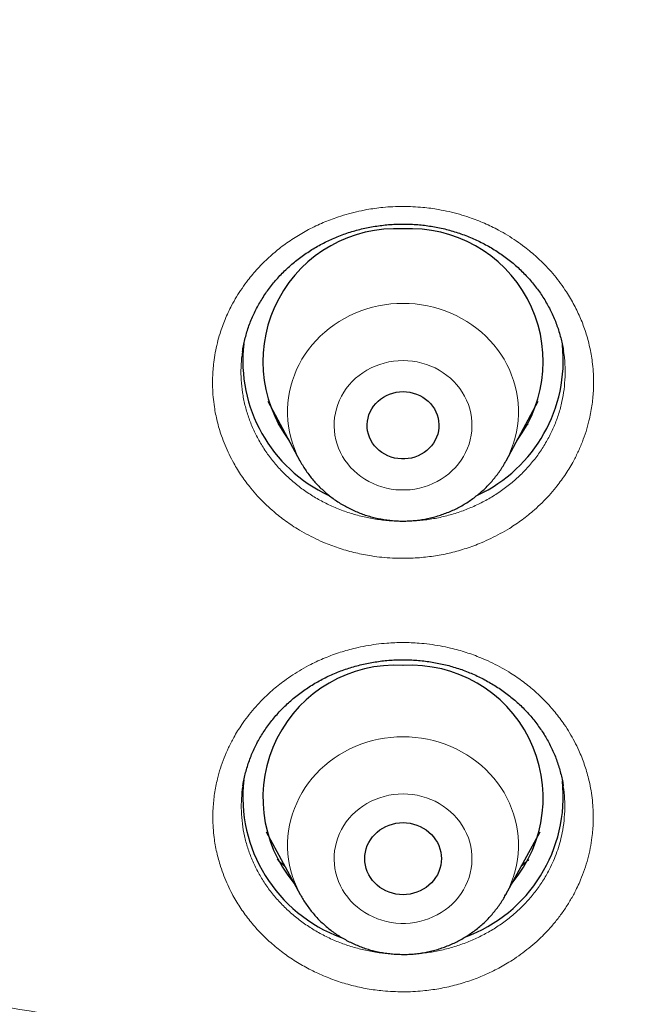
# Model space of a CAD drawing. Header units: millimetres. Extents: x 8 to 436, y 12 to 764.
# Tile 485 of 656: x 227.94 to 234.61, y 689.07 to 699.51. Entities that reach past the tile are written whole.
import ezdxf

# ---------------------------------------------------------------- set-up
doc = ezdxf.new("R2010")
doc.units = ezdxf.units.MM

msp = doc.modelspace()

# ---------------------------------------------------------------- linework, layer by layer
at = {"color": 7, "linetype": 'Continuous', "lineweight": 30}
for p, q in [((230.301, 695.995), (230.3, 695.988)), ((233.7, 695.994), (233.699, 695.995)), ((230.568, 695.462), (230.908, 694.83)), ((233.092, 694.83), (233.432, 695.462)), ((233.092, 694.83), (233.091, 694.829)), ((230.548, 690.895), (230.911, 690.23)), ((233.089, 690.23), (233.452, 690.895)), ((230.913, 690.226), (230.911, 690.23)), ((233.089, 690.23), (233.088, 690.227))]:
    msp.add_line(p, q, dxfattribs=at)
at = {"color": 252, "linetype": 'Continuous', "lineweight": 0}
for p, q in [((230.722, 695.176), (230.678, 695.219)), ((233.327, 695.224), (233.28, 695.179)), ((233.091, 694.829), (233.081, 694.81)), ((230.927, 690.2), (230.913, 690.226)), ((233.088, 690.227), (233.081, 690.214))]:
    msp.add_line(p, q, dxfattribs=at)
at = {"color": 252, "linetype": 'Continuous', "lineweight": 0, "flags": 128}
for points in [[(230.927, 694.796), (230.899, 694.847), (230.872, 694.903), (230.849, 694.96), (230.828, 695.018), (230.811, 695.077), (230.797, 695.137), (230.787, 695.197), (230.78, 695.258), (230.777, 695.32), (230.777, 695.381), (230.78, 695.442), (230.787, 695.503), (230.797, 695.563), (230.811, 695.623), (230.828, 695.682), (230.849, 695.74), (230.872, 695.797), (230.899, 695.853), (230.929, 695.907), (230.963, 695.96), (230.999, 696.011), (231.037, 696.06), (231.079, 696.107), (231.123, 696.152), (231.17, 696.195), (231.219, 696.235), (231.27, 696.273), (231.323, 696.308), (231.379, 696.341), (231.436, 696.371), (231.494, 696.397), (231.554, 696.421), (231.616, 696.442), (231.678, 696.46), (231.741, 696.474), (231.805, 696.485), (231.87, 696.494), (231.935, 696.499), (232, 696.5), (232.065, 696.499), (232.13, 696.494), (232.195, 696.485), (232.259, 696.474), (232.322, 696.46), (232.384, 696.442), (232.446, 696.421), (232.506, 696.397), (232.564, 696.371), (232.621, 696.341), (232.677, 696.308), (232.73, 696.273), (232.781, 696.235), (232.83, 696.195), (232.877, 696.152), (232.921, 696.107), (232.963, 696.06), (233.001, 696.011), (233.037, 695.96), (233.071, 695.907), (233.101, 695.853), (233.128, 695.797), (233.151, 695.74), (233.172, 695.682), (233.189, 695.623), (233.203, 695.563), (233.213, 695.503), (233.22, 695.442), (233.223, 695.381), (233.223, 695.32), (233.22, 695.258), (233.213, 695.197), (233.203, 695.137), (233.189, 695.077), (233.172, 695.018), (233.151, 694.96), (233.128, 694.903), (233.101, 694.847), (233.092, 694.83)], [(232, 695.893), (231.95, 695.892), (231.899, 695.887), (231.85, 695.879), (231.801, 695.867), (231.753, 695.853), (231.706, 695.835), (231.661, 695.815), (231.617, 695.791), (231.575, 695.765), (231.535, 695.736), (231.497, 695.705), (231.462, 695.671), (231.429, 695.635), (231.399, 695.597), (231.372, 695.557), (231.347, 695.515), (231.326, 695.472), (231.308, 695.428), (231.294, 695.383), (231.283, 695.336), (231.275, 695.29), (231.271, 695.242), (231.27, 695.195), (231.272, 695.148), (231.278, 695.101), (231.288, 695.054), (231.301, 695.008), (231.317, 694.963), (231.337, 694.92), (231.359, 694.877), (231.385, 694.837), (231.414, 694.798), (231.445, 694.761), (231.479, 694.726), (231.516, 694.693), (231.554, 694.663), (231.595, 694.635), (231.638, 694.61), (231.683, 694.588), (231.729, 694.569), (231.777, 694.553), (231.825, 694.54), (231.875, 694.531), (231.924, 694.524), (231.975, 694.521), (232.025, 694.521), (232.076, 694.524), (232.125, 694.531), (232.175, 694.54), (232.223, 694.553), (232.271, 694.569), (232.317, 694.588), (232.362, 694.61), (232.405, 694.635), (232.446, 694.663), (232.484, 694.693), (232.521, 694.726), (232.555, 694.761), (232.586, 694.798), (232.615, 694.837), (232.641, 694.877), (232.663, 694.92), (232.683, 694.963), (232.699, 695.008), (232.712, 695.054), (232.722, 695.101), (232.728, 695.148), (232.73, 695.195), (232.729, 695.242), (232.725, 695.29), (232.717, 695.336), (232.706, 695.383), (232.692, 695.428), (232.674, 695.472), (232.653, 695.515), (232.628, 695.557), (232.601, 695.597), (232.571, 695.635), (232.538, 695.671), (232.503, 695.705), (232.465, 695.736), (232.425, 695.765), (232.383, 695.791), (232.339, 695.815), (232.294, 695.835), (232.247, 695.853), (232.199, 695.867), (232.15, 695.879), (232.101, 695.887), (232.05, 695.892), (232, 695.893)], [(230.911, 690.23), (230.899, 690.251), (230.873, 690.307), (230.849, 690.364), (230.828, 690.422), (230.811, 690.481), (230.797, 690.541), (230.787, 690.601), (230.78, 690.662), (230.777, 690.723), (230.777, 690.785), (230.78, 690.846), (230.787, 690.907), (230.797, 690.967), (230.811, 691.027), (230.828, 691.086), (230.849, 691.144), (230.873, 691.201), (230.899, 691.257), (230.93, 691.311), (230.963, 691.364), (230.999, 691.415), (231.037, 691.464), (231.079, 691.511), (231.123, 691.556), (231.17, 691.599), (231.219, 691.639), (231.27, 691.677), (231.324, 691.712), (231.379, 691.745), (231.436, 691.774), (231.494, 691.801), (231.554, 691.825), (231.616, 691.846), (231.678, 691.863), (231.741, 691.878), (231.805, 691.889), (231.87, 691.897), (231.935, 691.902), (232, 691.904), (232.065, 691.902), (232.13, 691.897), (232.195, 691.889), (232.259, 691.878), (232.322, 691.863), (232.384, 691.846), (232.446, 691.825), (232.506, 691.801), (232.564, 691.774), (232.621, 691.745), (232.676, 691.712), (232.73, 691.677), (232.781, 691.639), (232.83, 691.599), (232.877, 691.556), (232.921, 691.511), (232.963, 691.464), (233.001, 691.415), (233.037, 691.364), (233.07, 691.311), (233.101, 691.257), (233.127, 691.201), (233.151, 691.144), (233.172, 691.086), (233.189, 691.027), (233.203, 690.967), (233.213, 690.907), (233.22, 690.846), (233.223, 690.785), (233.223, 690.723), (233.22, 690.662), (233.213, 690.601), (233.203, 690.541), (233.189, 690.481), (233.172, 690.422), (233.151, 690.364), (233.127, 690.307), (233.101, 690.251), (233.089, 690.23)], [(232, 691.297), (231.95, 691.296), (231.899, 691.291), (231.85, 691.283), (231.801, 691.271), (231.753, 691.257), (231.706, 691.239), (231.661, 691.219), (231.617, 691.195), (231.575, 691.169), (231.535, 691.14), (231.497, 691.109), (231.462, 691.075), (231.429, 691.039), (231.399, 691.001), (231.372, 690.961), (231.347, 690.919), (231.326, 690.876), (231.308, 690.832), (231.294, 690.787), (231.283, 690.741), (231.275, 690.694), (231.271, 690.647), (231.27, 690.599), (231.272, 690.552), (231.278, 690.505), (231.288, 690.458), (231.301, 690.412), (231.317, 690.368), (231.337, 690.324), (231.359, 690.282), (231.385, 690.241), (231.414, 690.202), (231.445, 690.165), (231.479, 690.13), (231.516, 690.097), (231.554, 690.067), (231.595, 690.039), (231.638, 690.015), (231.683, 689.993), (231.729, 689.974), (231.777, 689.957), (231.825, 689.945), (231.875, 689.935), (231.924, 689.928), (231.975, 689.925), (232.025, 689.925), (232.076, 689.928), (232.125, 689.935), (232.175, 689.945), (232.223, 689.957), (232.271, 689.974), (232.317, 689.993), (232.362, 690.015), (232.405, 690.039), (232.446, 690.067), (232.484, 690.097), (232.521, 690.13), (232.555, 690.165), (232.586, 690.202), (232.615, 690.241), (232.641, 690.282), (232.663, 690.324), (232.683, 690.368), (232.699, 690.412), (232.712, 690.458), (232.722, 690.505), (232.728, 690.552), (232.73, 690.599), (232.729, 690.647), (232.725, 690.694), (232.717, 690.741), (232.706, 690.787), (232.692, 690.832), (232.674, 690.876), (232.653, 690.919), (232.628, 690.961), (232.601, 691.001), (232.571, 691.039), (232.538, 691.075), (232.503, 691.109), (232.465, 691.14), (232.425, 691.169), (232.383, 691.195), (232.339, 691.219), (232.294, 691.239), (232.247, 691.257), (232.199, 691.271), (232.15, 691.283), (232.101, 691.291), (232.05, 691.296), (232, 691.297)]]:
    msp.add_lwpolyline(points, dxfattribs=at)
at = {"color": 7, "linetype": 'Continuous', "lineweight": 30, "flags": 128}
for points in [[(232, 695.564), (232.037, 695.562), (232.073, 695.557), (232.109, 695.549), (232.143, 695.538), (232.177, 695.523), (232.208, 695.506), (232.238, 695.485), (232.265, 695.462), (232.29, 695.437), (232.313, 695.41), (232.332, 695.38), (232.348, 695.349), (232.361, 695.317), (232.371, 695.284), (232.377, 695.25), (232.38, 695.215), (232.379, 695.181), (232.375, 695.147), (232.367, 695.113), (232.355, 695.08), (232.341, 695.049), (232.323, 695.018), (232.302, 694.99), (232.278, 694.964), (232.252, 694.94), (232.223, 694.918), (232.193, 694.899), (232.16, 694.883), (232.126, 694.87), (232.091, 694.86), (232.055, 694.854), (232.018, 694.85), (231.982, 694.85), (231.945, 694.854), (231.909, 694.86), (231.874, 694.87), (231.84, 694.883), (231.807, 694.899), (231.777, 694.918), (231.748, 694.94), (231.722, 694.964), (231.698, 694.99), (231.677, 695.018), (231.659, 695.049), (231.645, 695.08), (231.633, 695.113), (231.625, 695.147), (231.621, 695.181), (231.62, 695.215), (231.623, 695.25), (231.629, 695.284), (231.639, 695.317), (231.652, 695.349), (231.668, 695.38), (231.687, 695.41), (231.71, 695.437), (231.735, 695.462), (231.762, 695.485), (231.792, 695.506), (231.823, 695.523), (231.857, 695.538), (231.891, 695.549), (231.927, 695.557), (231.963, 695.562), (232, 695.564)], [(232, 690.993), (232.037, 690.991), (232.075, 690.986), (232.111, 690.978), (232.147, 690.967), (232.181, 690.953), (232.214, 690.936), (232.245, 690.916), (232.274, 690.893), (232.3, 690.868), (232.324, 690.841), (232.345, 690.812), (232.364, 690.781), (232.379, 690.749), (232.391, 690.715), (232.399, 690.681), (232.405, 690.646), (232.406, 690.611), (232.405, 690.576), (232.399, 690.541), (232.391, 690.507), (232.379, 690.473), (232.364, 690.441), (232.345, 690.41), (232.324, 690.381), (232.3, 690.354), (232.274, 690.329), (232.245, 690.306), (232.214, 690.286), (232.181, 690.269), (232.147, 690.255), (232.111, 690.244), (232.075, 690.236), (232.037, 690.231), (232, 690.229), (231.963, 690.231), (231.925, 690.236), (231.889, 690.244), (231.853, 690.255), (231.819, 690.269), (231.786, 690.286), (231.755, 690.306), (231.726, 690.329), (231.7, 690.354), (231.676, 690.381), (231.655, 690.41), (231.636, 690.441), (231.621, 690.473), (231.609, 690.507), (231.601, 690.541), (231.595, 690.576), (231.594, 690.611), (231.595, 690.646), (231.601, 690.681), (231.609, 690.715), (231.621, 690.749), (231.636, 690.781), (231.655, 690.812), (231.676, 690.841), (231.7, 690.868), (231.726, 690.893), (231.755, 690.916), (231.786, 690.936), (231.819, 690.953), (231.853, 690.967), (231.889, 690.978), (231.925, 690.986), (231.963, 690.991), (232, 690.993)]]:
    msp.add_lwpolyline(points, dxfattribs=at)
at = {"color": 7, "linetype": 'Continuous', "lineweight": 30}
for centre, radius, start, end in [((231.923, 695.884), 1.408, 86.8567, 216.7008), ((232.077, 695.884), 1.408, 323.2992, 93.1433), ((231.878, 695.893), 1.576, 173.5662, 245.0508), ((232.119, 695.896), 1.579, 295.1226, 5.9181), ((231.922, 691.256), 1.407, 86.8283, 219.9747), ((232.08, 691.257), 1.405, 319.9155, 93.2814), ((231.89, 691.267), 1.588, 173.4534, 249.9487), ((232.108, 691.269), 1.589, 290.1822, 6.0142)]:
    msp.add_arc(centre, radius, start, end, dxfattribs=at)
for points, knots in [([(228.82, 667.839), (227.618, 667.945), (225.213, 668.158), (221.655, 668.822), (218.163, 669.733), (214.788, 670.9), (211.549, 672.303), (208.463, 673.927), (205.522, 675.774), (202.745, 677.831), (200.147, 680.088), (197.747, 682.528), (195.557, 685.138), (193.592, 687.902), (191.863, 690.802), (190.383, 693.82), (189.158, 696.939), (188.198, 700.138), (187.508, 703.397), (187.093, 706.698), (186.954, 710.019), (187.093, 713.34), (187.508, 716.641), (188.198, 719.901), (189.158, 723.1), (190.383, 726.218), (191.863, 729.236), (193.592, 732.136), (195.557, 734.9), (197.747, 737.51), (200.147, 739.951), (202.745, 742.207), (205.522, 744.265), (208.463, 746.111), (211.549, 747.735), (214.762, 749.127), (218.08, 750.277), (221.484, 751.179), (224.953, 751.828), (228.466, 752.218), (232, 752.349), (235.534, 752.218), (239.047, 751.828), (242.516, 751.179), (245.92, 750.277), (249.238, 749.127), (252.451, 747.735), (255.537, 746.111), (258.478, 744.265), (261.255, 742.207), (263.853, 739.951), (266.253, 737.51), (268.443, 734.9), (270.408, 732.136), (272.137, 729.236), (273.617, 726.218), (274.842, 723.1), (275.802, 719.901), (276.492, 716.641), (276.907, 713.34), (277.046, 710.019), (276.907, 706.698), (276.492, 703.397), (275.802, 700.138), (274.842, 696.939), (273.617, 693.82), (272.137, 690.802), (270.408, 687.902), (268.443, 685.138), (266.253, 682.528), (263.853, 680.088), (261.255, 677.831), (258.478, 675.774), (255.537, 673.927), (252.451, 672.303), (249.212, 670.9), (245.837, 669.733), (242.345, 668.822), (238.787, 668.158), (236.382, 667.945), (235.18, 667.839)], [0, 0, 0, 0, 0.013106, 0.026212, 0.039318, 0.052424, 0.065212, 0.078, 0.090788, 0.103576, 0.116364, 0.129151, 0.141939, 0.154727, 0.167515, 0.180303, 0.193091, 0.205879, 0.218667, 0.231454, 0.244242, 0.25703, 0.269818, 0.282606, 0.295394, 0.308182, 0.32097, 0.333758, 0.346545, 0.359333, 0.372121, 0.384909, 0.397697, 0.410485, 0.423273, 0.436061, 0.448848, 0.461636, 0.474424, 0.487212, 0.5, 0.512788, 0.525576, 0.538364, 0.551152, 0.563939, 0.576727, 0.589515, 0.602303, 0.615091, 0.627879, 0.640667, 0.653455, 0.666242, 0.67903, 0.691818, 0.704606, 0.717394, 0.730182, 0.74297, 0.755758, 0.768546, 0.781333, 0.794121, 0.806909, 0.819697, 0.832485, 0.845273, 0.858061, 0.870849, 0.883636, 0.896424, 0.909212, 0.922, 0.934788, 0.947576, 0.960682, 0.973788, 0.986894, 1, 1, 1, 1]), ([(230.299, 695.988), (230.3, 695.992), (230.303, 696.019), (230.313, 696.068), (230.328, 696.133), (230.346, 696.198), (230.367, 696.262), (230.391, 696.325), (230.418, 696.386), (230.448, 696.447), (230.481, 696.506), (230.516, 696.564), (230.554, 696.621), (230.595, 696.676), (230.638, 696.73), (230.684, 696.782), (230.732, 696.832), (230.782, 696.88), (230.835, 696.926), (230.889, 696.97), (230.946, 697.012), (231.004, 697.051), (231.064, 697.089), (231.126, 697.124), (231.189, 697.156), (231.254, 697.186), (231.32, 697.214), (231.388, 697.239), (231.456, 697.261), (231.525, 697.281), (231.596, 697.298), (231.667, 697.312), (231.739, 697.323), (231.811, 697.332), (231.883, 697.338), (231.956, 697.341), (232.029, 697.342), (232.101, 697.339), (232.174, 697.334), (232.246, 697.326), (232.317, 697.315), (232.388, 697.301), (232.459, 697.285), (232.529, 697.266), (232.597, 697.244), (232.665, 697.22), (232.731, 697.193), (232.796, 697.163), (232.86, 697.131), (232.922, 697.097), (232.982, 697.06), (233.041, 697.021), (233.098, 696.98), (233.153, 696.937), (233.206, 696.891), (233.256, 696.843), (233.305, 696.794), (233.351, 696.743), (233.395, 696.69), (233.436, 696.636), (233.474, 696.579), (233.51, 696.522), (233.543, 696.463), (233.574, 696.403), (233.602, 696.341), (233.626, 696.279), (233.648, 696.216), (233.667, 696.152), (233.683, 696.087), (233.694, 696.034), (233.699, 696.003), (233.7, 695.994)], [0, 0, 0, 0, 0.003077, 0.018149, 0.033234, 0.048305, 0.06334, 0.078317, 0.093235, 0.10809, 0.123019, 0.137925, 0.152811, 0.167683, 0.182545, 0.197402, 0.212258, 0.227121, 0.241923, 0.256687, 0.271423, 0.286139, 0.300843, 0.315543, 0.330246, 0.344959, 0.359687, 0.374402, 0.389057, 0.403714, 0.418384, 0.433062, 0.447744, 0.462425, 0.477102, 0.491771, 0.506426, 0.521043, 0.535665, 0.550305, 0.56496, 0.579626, 0.5943, 0.608977, 0.623652, 0.638324, 0.652985, 0.66766, 0.682333, 0.69701, 0.711698, 0.726403, 0.741131, 0.755891, 0.770691, 0.785509, 0.800263, 0.815021, 0.829794, 0.844587, 0.859405, 0.874251, 0.889129, 0.904043, 0.918975, 0.933794, 0.948705, 0.963686, 0.978715, 0.993771, 1, 1, 1, 1]), ([(230.721, 695.177), (230.712, 695.186), (230.696, 695.2), (230.682, 695.214), (230.677, 695.22)], [0, 0, 0, 0, 0.63407, 1, 1, 1, 1]), ([(233.327, 695.223), (233.324, 695.221), (233.309, 695.205), (233.292, 695.19), (233.279, 695.177)], [0, 0, 0, 0, 0.164877, 1, 1, 1, 1]), ([(230.909, 694.829), (230.91, 694.828), (230.919, 694.809), (230.941, 694.773), (230.973, 694.723), (231.009, 694.674), (231.047, 694.626), (231.087, 694.581), (231.13, 694.538), (231.175, 694.497), (231.222, 694.458), (231.271, 694.421), (231.322, 694.387), (231.375, 694.355), (231.429, 694.326), (231.485, 694.3), (231.542, 694.276), (231.6, 694.255), (231.66, 694.237), (231.72, 694.222), (231.781, 694.21), (231.843, 694.201), (231.905, 694.195), (231.967, 694.191), (232.029, 694.191), (232.092, 694.194), (232.154, 694.2), (232.215, 694.209), (232.276, 694.221), (232.337, 694.236), (232.397, 694.254), (232.455, 694.275), (232.512, 694.299), (232.569, 694.325), (232.623, 694.354), (232.676, 694.386), (232.727, 694.42), (232.777, 694.457), (232.824, 694.496), (232.87, 694.538), (232.913, 694.581), (232.953, 694.627), (232.991, 694.674), (233.027, 694.723), (233.06, 694.774), (233.081, 694.81), (233.091, 694.828), (233.091, 694.829)], [0, 0, 0, 0, 0.00159, 0.024504, 0.04744, 0.070399, 0.093382, 0.11639, 0.139424, 0.162485, 0.185572, 0.208685, 0.231824, 0.254987, 0.278175, 0.301385, 0.324617, 0.347868, 0.371138, 0.394425, 0.417727, 0.441041, 0.464368, 0.487703, 0.511046, 0.534395, 0.557746, 0.581097, 0.604448, 0.627794, 0.651135, 0.674468, 0.697791, 0.721101, 0.744398, 0.767677, 0.790938, 0.814179, 0.837398, 0.860592, 0.883762, 0.906906, 0.930023, 0.953113, 0.976175, 0.999209, 1, 1, 1, 1]), ([(230.303, 691.385), (230.304, 691.388), (230.307, 691.412), (230.316, 691.459), (230.331, 691.524), (230.35, 691.588), (230.371, 691.652), (230.395, 691.714), (230.422, 691.775), (230.451, 691.834), (230.484, 691.893), (230.519, 691.951), (230.557, 692.007), (230.598, 692.062), (230.642, 692.115), (230.687, 692.167), (230.735, 692.217), (230.785, 692.264), (230.837, 692.309), (230.891, 692.353), (230.948, 692.394), (231.006, 692.433), (231.066, 692.471), (231.128, 692.505), (231.192, 692.538), (231.257, 692.568), (231.323, 692.595), (231.39, 692.62), (231.458, 692.642), (231.527, 692.661), (231.597, 692.678), (231.668, 692.692), (231.74, 692.703), (231.812, 692.712), (231.884, 692.718), (231.948, 692.721), (231.987, 692.721), (232.002, 692.721)], [0, 0, 0, 0, 0.003708, 0.033975, 0.064287, 0.094566, 0.124732, 0.154721, 0.184485, 0.21412, 0.243798, 0.27364, 0.303589, 0.333583, 0.363551, 0.393416, 0.423117, 0.452601, 0.481852, 0.511244, 0.540741, 0.570311, 0.599917, 0.629521, 0.659077, 0.688549, 0.717904, 0.747177, 0.776352, 0.805697, 0.835008, 0.864302, 0.893596, 0.922906, 0.952245, 0.98163, 1, 1, 1, 1]), ([(232.002, 692.721), (232.014, 692.721), (232.05, 692.721), (232.111, 692.718), (232.183, 692.712), (232.255, 692.704), (232.326, 692.693), (232.397, 692.679), (232.467, 692.663), (232.536, 692.643), (232.605, 692.622), (232.672, 692.597), (232.738, 692.57), (232.802, 692.541), (232.866, 692.509), (232.927, 692.474), (232.988, 692.437), (233.046, 692.398), (233.103, 692.357), (233.157, 692.314), (233.21, 692.269), (233.26, 692.222), (233.307, 692.173), (233.353, 692.122), (233.396, 692.069), (233.437, 692.014), (233.476, 691.958), (233.512, 691.901), (233.545, 691.842), (233.575, 691.783), (233.602, 691.722), (233.626, 691.661), (233.647, 691.598), (233.666, 691.534), (233.682, 691.469), (233.692, 691.42), (233.696, 691.392), (233.696, 691.385)], [0, 0, 0, 0, 0.014585, 0.043936, 0.073227, 0.102497, 0.131764, 0.161045, 0.190353, 0.219701, 0.249107, 0.278579, 0.307833, 0.337117, 0.366535, 0.396053, 0.425635, 0.455244, 0.484837, 0.514369, 0.543807, 0.573136, 0.602473, 0.632138, 0.661979, 0.691933, 0.721937, 0.751918, 0.7818, 0.811523, 0.841071, 0.870743, 0.900727, 0.930897, 0.96119, 0.991541, 1, 1, 1, 1]), ([(230.748, 690.53), (230.735, 690.541), (230.707, 690.565), (230.682, 690.59), (230.669, 690.603)], [0, 0, 0, 0, 0.479472, 1, 1, 1, 1]), ([(233.33, 690.601), (233.318, 690.59), (233.294, 690.566), (233.267, 690.543), (233.253, 690.53)], [0, 0, 0, 0, 0.45464, 1, 1, 1, 1]), ([(230.913, 690.226), (230.922, 690.21), (230.941, 690.176), (230.974, 690.127), (231.009, 690.078), (231.047, 690.031), (231.087, 689.985), (231.13, 689.942), (231.175, 689.901), (231.222, 689.862), (231.271, 689.825), (231.322, 689.791), (231.375, 689.759), (231.429, 689.73), (231.485, 689.704), (231.542, 689.68), (231.6, 689.659), (231.66, 689.641), (231.72, 689.626), (231.781, 689.614), (231.843, 689.605), (231.905, 689.599), (231.967, 689.596), (232.029, 689.595), (232.092, 689.598), (232.154, 689.604), (232.215, 689.613), (232.276, 689.625), (232.337, 689.64), (232.397, 689.658), (232.455, 689.679), (232.512, 689.703), (232.569, 689.729), (232.623, 689.758), (232.676, 689.79), (232.727, 689.824), (232.777, 689.861), (232.824, 689.9), (232.87, 689.942), (232.913, 689.985), (232.953, 690.031), (232.991, 690.078), (233.027, 690.128), (233.059, 690.177), (233.078, 690.211), (233.087, 690.227)], [0, 0, 0, 0, 0.021324, 0.044398, 0.067494, 0.090615, 0.113762, 0.136935, 0.160134, 0.183359, 0.206611, 0.229889, 0.253191, 0.276518, 0.299867, 0.323238, 0.346629, 0.370039, 0.393466, 0.416907, 0.440362, 0.463828, 0.487304, 0.510787, 0.534275, 0.557766, 0.581258, 0.604749, 0.628236, 0.651717, 0.67519, 0.698652, 0.722103, 0.745539, 0.768958, 0.792359, 0.815739, 0.839097, 0.862431, 0.88574, 0.909023, 0.932278, 0.955507, 0.978707, 1, 1, 1, 1])]:
    msp.add_open_spline(points, degree=3, knots=knots, dxfattribs=at)
at = {"color": 252, "linetype": 'Continuous', "lineweight": 0}
for points, knots in [([(228.539, 686.054), (227.824, 686.163), (226.395, 686.381), (224.299, 686.925), (222.312, 687.604), (220.445, 688.414), (218.701, 689.331), (217.039, 690.374), (215.47, 691.537), (214.002, 692.812), (212.646, 694.191), (211.408, 695.666), (210.298, 697.227), (209.322, 698.866), (208.485, 700.571), (207.793, 702.333), (207.251, 704.141), (206.861, 705.983), (206.626, 707.848), (206.547, 709.724), (206.626, 711.601), (206.861, 713.466), (207.251, 715.308), (207.793, 717.115), (208.485, 718.877), (209.322, 720.583), (210.298, 722.221), (211.408, 723.783), (212.646, 725.257), (214.002, 726.637), (215.47, 727.911), (217.039, 729.074), (218.701, 730.117), (220.445, 731.035), (222.26, 731.821), (224.135, 732.471), (226.058, 732.981), (228.018, 733.347), (230.003, 733.568), (232, 733.642), (233.997, 733.568), (235.982, 733.347), (237.942, 732.981), (239.865, 732.471), (241.74, 731.821), (243.555, 731.035), (245.299, 730.117), (246.961, 729.074), (248.53, 727.911), (249.998, 726.637), (251.354, 725.257), (252.592, 723.783), (253.702, 722.221), (254.678, 720.583), (255.515, 718.877), (256.207, 717.115), (256.749, 715.308), (257.139, 713.466), (257.374, 711.601), (257.453, 709.724), (257.374, 707.848), (257.139, 705.983), (256.749, 704.141), (256.207, 702.333), (255.515, 700.571), (254.678, 698.866), (253.702, 697.227), (252.592, 695.666), (251.354, 694.191), (249.998, 692.812), (248.53, 691.537), (246.961, 690.374), (245.299, 689.331), (243.555, 688.414), (241.69, 687.605), (239.708, 686.928), (237.621, 686.385), (236.197, 686.166), (235.486, 686.057)], [0, 0, 0, 0, 0.014209, 0.028417, 0.042626, 0.055696, 0.068766, 0.081836, 0.094907, 0.107977, 0.121047, 0.134117, 0.147187, 0.160257, 0.173327, 0.186398, 0.199468, 0.212538, 0.225608, 0.238678, 0.251748, 0.264818, 0.277889, 0.290959, 0.304029, 0.317099, 0.330169, 0.343239, 0.356309, 0.36938, 0.38245, 0.39552, 0.40859, 0.42166, 0.43473, 0.447801, 0.460871, 0.473941, 0.487011, 0.500081, 0.513151, 0.526221, 0.539292, 0.552362, 0.565432, 0.578502, 0.591572, 0.604642, 0.617712, 0.630783, 0.643853, 0.656923, 0.669993, 0.683063, 0.696133, 0.709203, 0.722274, 0.735344, 0.748414, 0.761484, 0.774554, 0.787624, 0.800695, 0.813765, 0.826835, 0.839905, 0.852975, 0.866045, 0.879115, 0.892186, 0.905256, 0.918326, 0.931396, 0.944466, 0.957536, 0.971691, 0.985845, 1, 1, 1, 1]), ([(235.401, 687.141), (236.068, 687.246), (237.402, 687.455), (239.359, 687.967), (241.226, 688.606), (242.991, 689.372), (244.65, 690.245), (246.23, 691.237), (247.723, 692.343), (249.119, 693.556), (250.41, 694.867), (251.587, 696.27), (252.643, 697.755), (253.572, 699.314), (254.367, 700.936), (255.025, 702.612), (255.541, 704.331), (255.912, 706.083), (256.136, 707.857), (256.21, 709.642), (256.136, 711.427), (255.912, 713.201), (255.541, 714.953), (255.025, 716.673), (254.367, 718.349), (253.572, 719.971), (252.643, 721.529), (251.587, 723.015), (250.41, 724.418), (249.119, 725.729), (247.723, 726.942), (246.23, 728.048), (244.65, 729.04), (242.991, 729.913), (241.265, 730.661), (239.481, 731.279), (237.652, 731.764), (235.787, 732.113), (233.9, 732.323), (232, 732.393), (230.1, 732.323), (228.213, 732.113), (226.348, 731.764), (224.519, 731.279), (222.735, 730.661), (221.009, 729.913), (219.35, 729.04), (217.769, 728.048), (216.277, 726.942), (214.881, 725.729), (213.59, 724.418), (212.413, 723.015), (211.357, 721.529), (210.428, 719.971), (209.633, 718.349), (208.975, 716.673), (208.459, 714.953), (208.088, 713.201), (207.864, 711.427), (207.79, 709.642), (207.864, 707.857), (208.088, 706.083), (208.459, 704.331), (208.975, 702.612), (209.633, 700.936), (210.428, 699.314), (211.357, 697.755), (212.413, 696.27), (213.59, 694.867), (214.881, 693.556), (216.277, 692.343), (217.769, 691.237), (219.35, 690.245), (221.009, 689.372), (222.774, 688.606), (224.641, 687.967), (226.598, 687.455), (227.933, 687.246), (228.6, 687.141)], [0, 0, 0, 0, 0.013976, 0.027953, 0.041929, 0.055017, 0.068105, 0.081192, 0.09428, 0.107368, 0.120455, 0.133543, 0.146631, 0.159719, 0.172806, 0.185894, 0.198982, 0.212069, 0.225157, 0.238245, 0.251332, 0.26442, 0.277508, 0.290595, 0.303683, 0.316771, 0.329859, 0.342946, 0.356034, 0.369122, 0.382209, 0.395297, 0.408385, 0.421472, 0.43456, 0.447648, 0.460736, 0.473823, 0.486911, 0.499999, 0.513086, 0.526174, 0.539262, 0.552349, 0.565437, 0.578525, 0.591612, 0.6047, 0.617788, 0.630876, 0.643963, 0.657051, 0.670139, 0.683226, 0.696314, 0.709402, 0.722489, 0.735577, 0.748665, 0.761753, 0.77484, 0.787928, 0.801016, 0.814103, 0.827191, 0.840279, 0.853366, 0.866454, 0.879542, 0.892629, 0.905717, 0.918805, 0.931893, 0.94498, 0.958068, 0.972045, 0.986023, 1, 1, 1, 1]), ([(228.635, 687.943), (228.007, 688.044), (226.75, 688.246), (224.906, 688.732), (223.137, 689.34), (221.453, 690.069), (219.861, 690.907), (218.345, 691.859), (216.912, 692.92), (215.573, 694.084), (214.334, 695.343), (213.205, 696.689), (212.192, 698.114), (211.3, 699.61), (210.537, 701.166), (209.905, 702.775), (209.41, 704.424), (209.054, 706.106), (208.84, 707.808), (208.768, 709.521), (208.84, 711.234), (209.054, 712.936), (209.41, 714.617), (209.905, 716.267), (210.537, 717.875), (211.3, 719.432), (212.192, 720.927), (213.205, 722.353), (214.334, 723.699), (215.573, 724.957), (216.912, 726.121), (218.345, 727.182), (219.861, 728.135), (221.453, 728.972), (223.11, 729.69), (224.821, 730.283), (226.577, 730.748), (228.366, 731.083), (230.177, 731.284), (232, 731.352), (233.823, 731.284), (235.634, 731.083), (237.423, 730.748), (239.179, 730.283), (240.89, 729.69), (242.547, 728.972), (244.139, 728.135), (245.655, 727.182), (247.088, 726.121), (248.427, 724.957), (249.666, 723.699), (250.795, 722.353), (251.808, 720.927), (252.7, 719.432), (253.463, 717.875), (254.095, 716.267), (254.59, 714.617), (254.946, 712.936), (255.16, 711.234), (255.232, 709.521), (255.16, 707.808), (254.946, 706.106), (254.59, 704.424), (254.095, 702.775), (253.463, 701.166), (252.7, 699.61), (251.808, 698.114), (250.795, 696.689), (249.666, 695.343), (248.427, 694.084), (247.088, 692.92), (245.655, 691.859), (244.139, 690.907), (242.547, 690.069), (240.861, 689.338), (239.086, 688.73), (237.234, 688.242), (235.972, 688.04), (235.34, 687.939)], [0, 0, 0, 0, 0.013748, 0.027497, 0.041245, 0.05435, 0.067455, 0.080559, 0.093664, 0.106769, 0.119873, 0.132978, 0.146083, 0.159188, 0.172292, 0.185397, 0.198502, 0.211606, 0.224711, 0.237816, 0.250921, 0.264025, 0.27713, 0.290235, 0.30334, 0.316444, 0.329549, 0.342654, 0.355758, 0.368863, 0.381968, 0.395073, 0.408177, 0.421282, 0.434387, 0.447492, 0.460596, 0.473701, 0.486806, 0.49991, 0.513015, 0.52612, 0.539225, 0.552329, 0.565434, 0.578539, 0.591643, 0.604748, 0.617853, 0.630958, 0.644062, 0.657167, 0.670272, 0.683377, 0.696481, 0.709586, 0.722691, 0.735795, 0.7489, 0.762005, 0.77511, 0.788214, 0.801319, 0.814424, 0.827528, 0.840633, 0.853738, 0.866843, 0.879947, 0.893052, 0.906157, 0.919262, 0.932366, 0.945471, 0.958576, 0.972384, 0.986192, 1, 1, 1, 1]), ([(234.281, 688.77), (234.811, 688.832), (235.869, 688.957), (237.434, 689.279), (238.972, 689.699), (240.515, 690.24), (242.052, 690.906), (243.569, 691.704), (245.014, 692.612), (246.379, 693.623), (247.655, 694.732), (248.835, 695.931), (249.911, 697.214), (250.877, 698.572), (251.726, 699.997), (252.454, 701.481), (253.055, 703.013), (253.527, 704.585), (253.866, 706.187), (254.07, 707.809), (254.139, 709.442), (254.07, 711.074), (253.866, 712.696), (253.527, 714.298), (253.055, 715.87), (252.453, 717.402), (251.725, 718.886), (250.876, 720.311), (249.91, 721.669), (248.834, 722.952), (247.654, 724.151), (246.377, 725.26), (245.012, 726.271), (243.567, 727.178), (242.05, 727.976), (240.472, 728.66), (238.841, 729.226), (237.168, 729.669), (235.463, 729.987), (233.737, 730.179), (232, 730.243), (230.263, 730.179), (228.537, 729.987), (226.832, 729.668), (225.159, 729.225), (223.528, 728.66), (221.95, 727.976), (220.433, 727.177), (218.988, 726.27), (217.623, 725.259), (216.347, 724.15), (215.167, 722.95), (214.091, 721.668), (213.125, 720.309), (212.276, 718.884), (211.548, 717.401), (210.946, 715.868), (210.475, 714.296), (210.136, 712.694), (209.931, 711.072), (209.863, 709.44), (209.932, 707.808), (210.136, 706.186), (210.475, 704.584), (210.947, 703.012), (211.549, 701.479), (212.276, 699.996), (213.126, 698.571), (214.092, 697.213), (215.168, 695.93), (216.348, 694.731), (217.624, 693.622), (218.989, 692.611), (220.435, 691.703), (221.951, 690.905), (223.488, 690.239), (225.031, 689.699), (226.568, 689.279), (228.132, 688.957), (229.19, 688.833), (229.719, 688.77)], [0, 0, 0, 0, 0.011909, 0.023818, 0.035727, 0.047636, 0.060561, 0.073486, 0.086411, 0.099336, 0.112261, 0.125186, 0.138111, 0.151036, 0.163961, 0.176886, 0.189811, 0.202736, 0.215661, 0.228587, 0.241512, 0.254437, 0.267362, 0.280287, 0.293212, 0.306137, 0.319062, 0.331987, 0.344912, 0.357837, 0.370762, 0.383687, 0.396612, 0.409537, 0.422462, 0.435388, 0.448313, 0.461238, 0.474163, 0.487088, 0.500013, 0.512938, 0.525863, 0.538788, 0.551713, 0.564638, 0.577563, 0.590488, 0.603413, 0.616338, 0.629263, 0.642189, 0.655114, 0.668039, 0.680964, 0.693889, 0.706814, 0.719739, 0.732664, 0.745589, 0.758514, 0.771439, 0.784364, 0.797289, 0.810214, 0.823139, 0.836065, 0.84899, 0.861915, 0.87484, 0.887765, 0.90069, 0.913615, 0.92654, 0.939465, 0.95239, 0.964293, 0.976195, 0.988098, 1, 1, 1, 1]), ([(232, 693.796), (231.963, 693.796), (231.888, 693.798), (231.777, 693.806), (231.675, 693.819), (231.582, 693.836), (231.498, 693.854), (231.415, 693.875), (231.334, 693.9), (231.254, 693.927), (231.168, 693.961), (231.075, 694.002), (230.976, 694.053), (230.887, 694.104), (230.809, 694.154), (230.741, 694.202), (230.676, 694.253), (230.606, 694.311), (230.533, 694.378), (230.458, 694.456), (230.393, 694.532), (230.337, 694.603), (230.29, 694.669), (230.246, 694.737), (230.201, 694.813), (230.156, 694.899), (230.113, 694.996), (230.079, 695.087), (230.051, 695.172), (230.031, 695.248), (230.014, 695.325), (229.999, 695.411), (229.987, 695.506), (229.981, 695.611), (229.981, 695.707), (229.986, 695.796), (229.995, 695.883), (230.009, 695.978), (230.032, 696.08), (230.057, 696.173), (230.086, 696.256), (230.115, 696.331), (230.147, 696.405), (230.187, 696.485), (230.235, 696.57), (230.293, 696.66), (230.35, 696.739), (230.407, 696.809), (230.461, 696.871), (230.518, 696.93), (230.578, 696.987), (230.64, 697.041), (230.703, 697.093), (230.769, 697.142), (230.838, 697.188), (230.908, 697.232), (230.981, 697.274), (231.057, 697.312), (231.133, 697.348), (231.211, 697.38), (231.298, 697.412), (231.396, 697.443), (231.505, 697.472), (231.607, 697.493), (231.701, 697.508), (231.793, 697.519), (231.892, 697.526), (231.998, 697.529), (232.104, 697.526), (232.203, 697.519), (232.294, 697.509), (232.386, 697.494), (232.488, 697.474), (232.597, 697.446), (232.695, 697.414), (232.784, 697.382), (232.862, 697.35), (232.938, 697.315), (233.02, 697.273), (233.108, 697.223), (233.201, 697.163), (233.283, 697.103), (233.355, 697.045), (233.418, 696.991), (233.477, 696.935), (233.539, 696.87), (233.605, 696.796), (233.671, 696.711), (233.727, 696.63), (233.774, 696.553), (233.814, 696.483), (233.849, 696.412), (233.882, 696.34), (233.911, 696.266), (233.936, 696.192), (233.959, 696.116), (233.978, 696.039), (233.994, 695.96), (234.007, 695.873), (234.016, 695.777), (234.02, 695.674), (234.018, 695.578), (234.011, 695.491), (234.001, 695.412), (233.988, 695.333), (233.968, 695.243), (233.94, 695.141), (233.901, 695.03), (233.854, 694.92), (233.805, 694.825), (233.758, 694.743), (233.714, 694.675), (233.667, 694.609), (233.613, 694.538), (233.549, 694.463), (233.473, 694.385), (233.4, 694.316), (233.329, 694.256), (233.263, 694.205), (233.196, 694.158), (233.119, 694.108), (233.031, 694.057), (232.932, 694.006), (232.838, 693.964), (232.75, 693.929), (232.67, 693.901), (232.589, 693.877), (232.508, 693.855), (232.426, 693.837), (232.342, 693.822), (232.258, 693.811), (232.173, 693.802), (232.087, 693.797), (232.029, 693.796), (232, 693.796)], [0, 0, 0, 0, 0.008792, 0.017592, 0.026384, 0.033147, 0.03991, 0.046722, 0.053534, 0.060148, 0.066761, 0.075673, 0.084593, 0.093505, 0.100328, 0.107151, 0.113769, 0.120386, 0.129304, 0.138228, 0.147146, 0.153973, 0.1608, 0.167424, 0.174048, 0.182974, 0.191908, 0.200834, 0.207668, 0.214501, 0.221125, 0.227749, 0.236687, 0.245633, 0.254571, 0.261411, 0.268251, 0.277115, 0.285985, 0.294849, 0.301594, 0.308338, 0.315182, 0.322025, 0.330887, 0.339755, 0.348617, 0.355361, 0.362104, 0.368946, 0.375788, 0.382414, 0.38904, 0.395713, 0.402385, 0.409112, 0.415838, 0.422675, 0.429512, 0.436131, 0.442751, 0.451671, 0.460599, 0.46952, 0.47635, 0.48318, 0.491494, 0.499807, 0.508214, 0.51662, 0.523236, 0.529851, 0.538766, 0.547688, 0.556603, 0.563429, 0.570254, 0.57687, 0.583485, 0.5924, 0.601322, 0.610237, 0.617062, 0.623887, 0.630506, 0.637125, 0.646046, 0.654973, 0.663893, 0.670722, 0.677551, 0.684177, 0.690803, 0.697475, 0.704147, 0.710873, 0.717598, 0.724434, 0.73127, 0.740132, 0.749, 0.757862, 0.764605, 0.771348, 0.778189, 0.785031, 0.794973, 0.804915, 0.815015, 0.825116, 0.83196, 0.838803, 0.845427, 0.852051, 0.86099, 0.869936, 0.878875, 0.885715, 0.892556, 0.89918, 0.905804, 0.914731, 0.923665, 0.932592, 0.939427, 0.946261, 0.952889, 0.959517, 0.966191, 0.972866, 0.979594, 0.986322, 0.993161, 1, 1, 1, 1]), ([(230.3, 695.988), (230.298, 695.976), (230.288, 695.921), (230.282, 695.82), (230.283, 695.688), (230.297, 695.554), (230.323, 695.422), (230.361, 695.293), (230.41, 695.169), (230.471, 695.047), (230.543, 694.93), (230.625, 694.821), (230.716, 694.718), (230.817, 694.622), (230.927, 694.534), (231.043, 694.455), (231.166, 694.386), (231.296, 694.326), (231.431, 694.276), (231.569, 694.238), (231.71, 694.21), (231.854, 694.192), (231.951, 694.19), (232, 694.189)], [0, 0, 0, 0, 0.013316, 0.062232, 0.111148, 0.160761, 0.211097, 0.25979, 0.308823, 0.358382, 0.408662, 0.457466, 0.506271, 0.555771, 0.60599, 0.654629, 0.703608, 0.752979, 0.803159, 0.851718, 0.900616, 0.949905, 1, 1, 1, 1]), ([(232, 694.189), (232, 694.189), (232.048, 694.189), (232.144, 694.193), (232.287, 694.209), (232.429, 694.237), (232.568, 694.276), (232.702, 694.325), (232.831, 694.384), (232.955, 694.454), (233.034, 694.507), (233.11, 694.563), (233.183, 694.622), (233.283, 694.717), (233.375, 694.821), (233.458, 694.931), (233.529, 695.048), (233.59, 695.168), (233.64, 695.294), (233.678, 695.424), (233.703, 695.555), (233.717, 695.688), (233.718, 695.822), (233.711, 695.924), (233.702, 695.981), (233.7, 695.994)], [0, 0, 0, 0, 0.0003086, 0.0488067, 0.0976444, 0.1470078, 0.1970913, 0.2455891, 0.2944259, 0.3437877, 0.3938681, 0.3941975, 0.4429851, 0.4917726, 0.541258, 0.5914657, 0.6402847, 0.6891037, 0.7386201, 0.7888583, 0.8376746, 0.886491, 0.9360037, 0.9862372, 1, 1, 1, 1]), ([(232, 692.903), (232.001, 692.903), (232.03, 692.903), (232.086, 692.902), (232.179, 692.896), (232.282, 692.886), (232.393, 692.868), (232.495, 692.847), (232.587, 692.824), (232.668, 692.799), (232.747, 692.772), (232.833, 692.738), (232.926, 692.697), (233.025, 692.647), (233.113, 692.596), (233.191, 692.546), (233.259, 692.498), (233.324, 692.448), (233.386, 692.397), (233.446, 692.342), (233.503, 692.286), (233.558, 692.226), (233.611, 692.164), (233.662, 692.1), (233.714, 692.027), (233.766, 691.945), (233.817, 691.854), (233.86, 691.767), (233.894, 691.686), (233.921, 691.612), (233.946, 691.536), (233.969, 691.451), (233.989, 691.358), (234.004, 691.256), (234.013, 691.161), (234.016, 691.074), (234.015, 690.996), (234.011, 690.916), (234.001, 690.825), (233.985, 690.723), (233.959, 690.609), (233.924, 690.496), (233.887, 690.397), (233.848, 690.311), (233.807, 690.228), (233.754, 690.136), (233.688, 690.037), (233.615, 689.941), (233.544, 689.859), (233.477, 689.79), (233.411, 689.727), (233.335, 689.662), (233.249, 689.596), (233.166, 689.539), (233.087, 689.491), (233.014, 689.45), (232.939, 689.411), (232.862, 689.376), (232.785, 689.344), (232.707, 689.316), (232.627, 689.29), (232.546, 689.268), (232.464, 689.248), (232.38, 689.231), (232.295, 689.218), (232.203, 689.208), (232.104, 689.2), (231.999, 689.198), (231.893, 689.201), (231.794, 689.208), (231.704, 689.218), (231.621, 689.231), (231.538, 689.247), (231.456, 689.267), (231.375, 689.289), (231.295, 689.315), (231.215, 689.345), (231.137, 689.377), (231.061, 689.412), (230.987, 689.449), (230.916, 689.489), (230.845, 689.532), (230.777, 689.578), (230.71, 689.627), (230.645, 689.679), (230.583, 689.733), (230.524, 689.789), (230.468, 689.846), (230.415, 689.906), (230.364, 689.968), (230.316, 690.032), (230.27, 690.099), (230.228, 690.168), (230.184, 690.245), (230.141, 690.332), (230.101, 690.428), (230.069, 690.518), (230.044, 690.602), (230.025, 690.679), (230.01, 690.756), (229.996, 690.843), (229.987, 690.938), (229.984, 691.041), (229.986, 691.136), (229.993, 691.223), (230.002, 691.301), (230.016, 691.379), (230.036, 691.469), (230.064, 691.57), (230.103, 691.68), (230.15, 691.789), (230.199, 691.884), (230.247, 691.965), (230.295, 692.041), (230.353, 692.12), (230.42, 692.203), (230.487, 692.275), (230.551, 692.339), (230.612, 692.395), (230.676, 692.448), (230.749, 692.504), (230.832, 692.561), (230.925, 692.619), (231.014, 692.667), (231.097, 692.708), (231.175, 692.741), (231.254, 692.772), (231.334, 692.8), (231.415, 692.824), (231.505, 692.847), (231.605, 692.868), (231.716, 692.886), (231.819, 692.896), (231.914, 692.902), (231.971, 692.903), (232, 692.903)], [0, 0, 0, 0, 0.0001892, 0.0067951, 0.013401, 0.0223034, 0.0312127, 0.0401151, 0.0469307, 0.0537464, 0.0603522, 0.066958, 0.0758601, 0.0847691, 0.0936712, 0.1004863, 0.1073013, 0.1139085, 0.1205157, 0.127169, 0.1338223, 0.140547, 0.1472716, 0.154094, 0.1609163, 0.1697693, 0.1786291, 0.187482, 0.1942184, 0.2009548, 0.2077891, 0.2146234, 0.2234907, 0.2323649, 0.2412322, 0.2479797, 0.2547272, 0.2615729, 0.2684186, 0.2783724, 0.2883262, 0.2984392, 0.3085523, 0.3154039, 0.3222555, 0.3322054, 0.3421552, 0.3522646, 0.362374, 0.3692233, 0.3760727, 0.3849311, 0.3937964, 0.4026548, 0.409396, 0.4161372, 0.4229771, 0.429817, 0.4364278, 0.4430386, 0.4496958, 0.456353, 0.463082, 0.469811, 0.4766384, 0.4834659, 0.4917659, 0.5000659, 0.5084584, 0.5168509, 0.5234603, 0.5300696, 0.5367253, 0.5433811, 0.5500903, 0.5567994, 0.5636188, 0.5704381, 0.5770474, 0.5836566, 0.5903121, 0.5969676, 0.6036765, 0.6103853, 0.6172039, 0.6240226, 0.6306331, 0.6372437, 0.6439003, 0.650557, 0.6572851, 0.6640132, 0.670839, 0.6776648, 0.6865227, 0.6953874, 0.7042453, 0.7109855, 0.7177257, 0.7245639, 0.7314021, 0.7402726, 0.74915, 0.7580206, 0.7647706, 0.7715206, 0.7783689, 0.7852173, 0.7951711, 0.8051249, 0.8152382, 0.8253514, 0.8322032, 0.839055, 0.8479227, 0.8567973, 0.865665, 0.8724133, 0.8791615, 0.8860085, 0.8928555, 0.901709, 0.9105694, 0.9194228, 0.9261603, 0.9328977, 0.9397338, 0.9465699, 0.9531605, 0.9597512, 0.9686325, 0.9775209, 0.9864022, 0.9932011, 1, 1, 1, 1]), ([(230.303, 691.385), (230.303, 691.383), (230.294, 691.338), (230.287, 691.248), (230.285, 691.115), (230.296, 690.983), (230.318, 690.852), (230.353, 690.724), (230.4, 690.598), (230.458, 690.477), (230.526, 690.36), (230.605, 690.25), (230.694, 690.146), (230.793, 690.049), (230.9, 689.96), (231.014, 689.88), (231.136, 689.808), (231.263, 689.746), (231.396, 689.695), (231.533, 689.654), (231.674, 689.623), (231.8, 689.606), (231.886, 689.599), (231.924, 689.598), (231.932, 689.598)], [0, 0, 0, 0, 0.00226, 0.052292, 0.103038, 0.154521, 0.204298, 0.254689, 0.30508, 0.356475, 0.406189, 0.45645, 0.506711, 0.557995, 0.607637, 0.657826, 0.708014, 0.759227, 0.808856, 0.859034, 0.909211, 0.960417, 0.991583, 1, 1, 1, 1]), ([(232.067, 689.598), (232.074, 689.598), (232.111, 689.599), (232.195, 689.605), (232.32, 689.622), (232.46, 689.652), (232.598, 689.693), (232.731, 689.744), (232.86, 689.806), (232.981, 689.876), (233.097, 689.957), (233.204, 690.046), (233.303, 690.143), (233.392, 690.246), (233.472, 690.358), (233.536, 690.465), (233.585, 690.566), (233.623, 690.658), (233.655, 690.753), (233.683, 690.861), (233.704, 690.982), (233.715, 691.114), (233.713, 691.245), (233.706, 691.336), (233.697, 691.383), (233.697, 691.385)], [0, 0, 0, 0, 0.0072894, 0.0387829, 0.0884354, 0.1386381, 0.1888408, 0.240074, 0.2898287, 0.3401351, 0.3904415, 0.4417809, 0.4915786, 0.5417259, 0.5924137, 0.6438417, 0.6812331, 0.7186245, 0.756614, 0.7946035, 0.8460659, 0.8960477, 0.9460295, 0.9967231, 1, 1, 1, 1]), ([(230.748, 690.529), (230.735, 690.54), (230.707, 690.564), (230.682, 690.59), (230.667, 690.605)], [0, 0, 0, 0, 0.4335019, 1, 1, 1, 1]), ([(233.33, 690.601), (233.324, 690.596), (233.301, 690.57), (233.274, 690.548), (233.253, 690.531)], [0, 0, 0, 0, 0.230208, 1, 1, 1, 1])]:
    msp.add_open_spline(points, degree=3, knots=knots, dxfattribs=at)

doc.saveas('drawing.dxf')
